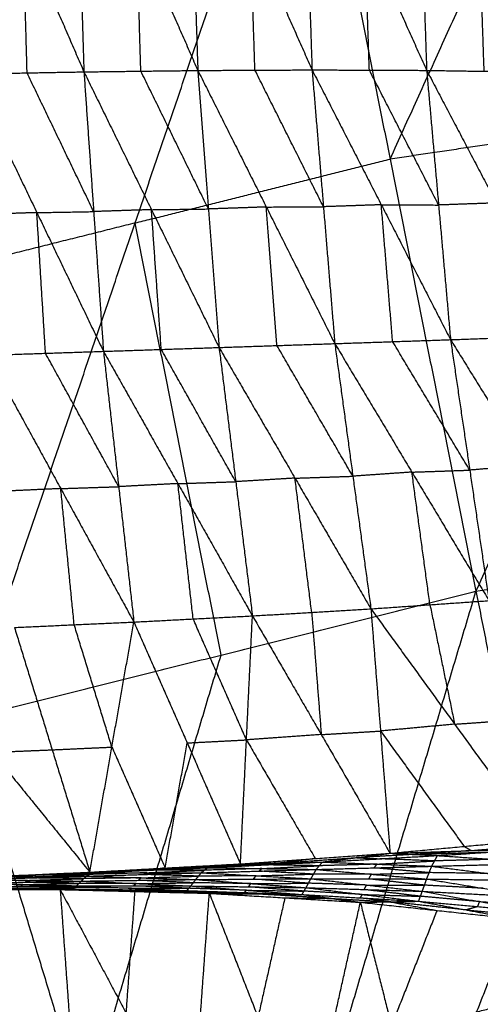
# Model space of a CAD drawing. Header units: millimetres. Extents: x -106 to 110, y -96 to 120.
# Tile 758 of 1020: x -12.38 to -8.02, y 57.73 to 67.04. Entities that reach past the tile are written whole.
import ezdxf

# ---------------------------------------------------------------- set-up
doc = ezdxf.new("R2010")
doc.units = ezdxf.units.MM
doc.header["$MEASUREMENT"] = 0
doc.layers.add('Default', color=7, linetype='Continuous', true_color=0x000000)

msp = doc.modelspace()

# ---------------------------------------------------------------- linework, layer by layer
at = {"layer": 'Default'}
for points in [[(-8.0631, 61.637, 3.8611), (-6.013, 66.1489, 3.9066), (-3.9628, 70.6609, 3.952)], [(-8.8761, 65.7242, 3.9066), (-7.8511, 67.9802, 3.9293), (-6.826, 70.2362, 3.952)], [(-12.8852, 60.4291, 3.8611), (-11.2872, 65.1203, 3.9066), (-9.6891, 69.8115, 3.952)], [(-9.6891, 69.8115, 3.952), (-8.8761, 65.7242, 3.9066), (-8.0631, 61.637, 3.8611)], [(-12.9188, 69.1978, -2.648), (-12.3453, 67.874, -2.7874), (-11.7718, 66.5502, -2.9267)], [(-11.8521, 69.2016, -2.6345), (-11.8119, 67.8759, -2.7806), (-11.7718, 66.5502, -2.9267)], [(-11.8521, 69.2016, -2.6345), (-11.2732, 67.8825, -2.7676), (-10.6944, 66.5634, -2.9007)], [(-10.7798, 69.1931, -2.6091), (-10.7371, 67.8782, -2.7549), (-10.6944, 66.5634, -2.9007)], [(-10.7798, 69.1931, -2.6091), (-10.1968, 67.8809, -2.7344), (-9.6138, 66.5687, -2.8596)], [(-9.7013, 69.1687, -2.57), (-9.6575, 67.8687, -2.7148), (-9.6138, 66.5687, -2.8596)], [(-9.7013, 69.1687, -2.57), (-9.1156, 67.8664, -2.6856), (-8.5299, 66.5642, -2.8012)], [(-8.6175, 69.1244, -2.5154), (-8.5737, 67.8443, -2.6583), (-8.5299, 66.5642, -2.8012)], [(-8.6175, 69.1244, -2.5154), (-8.0296, 67.8358, -2.62), (-7.4416, 66.5471, -2.7246)], [(-12.3093, 66.5405, -2.9333), (-12.3273, 67.2072, -2.8603), (-12.3453, 67.874, -2.7874)], [(-11.2331, 66.5568, -2.9137), (-11.2532, 67.2196, -2.8407), (-11.2732, 67.8825, -2.7676)], [(-10.1541, 66.566, -2.8801), (-10.1754, 67.2235, -2.8072), (-10.1968, 67.8809, -2.7344)], [(-9.0718, 66.5664, -2.8304), (-9.0937, 67.2164, -2.758), (-9.1156, 67.8664, -2.6856)], [(-7.9857, 66.5556, -2.7629), (-8.0077, 67.1957, -2.6915), (-8.0296, 67.8358, -2.62)], [(-12.8467, 66.5307, -2.9399), (-12.3093, 66.5405, -2.9333), (-11.7718, 66.5502, -2.9267)], [(-12.8467, 66.5307, -2.9399), (-12.2169, 65.2184, -2.7968), (-11.5871, 63.9061, -2.6538)], [(-11.6795, 65.2281, -2.7902), (-11.9944, 65.8843, -2.8618), (-12.3093, 66.5405, -2.9333)], [(-11.7718, 66.5502, -2.9267), (-11.2331, 66.5568, -2.9137), (-10.6944, 66.5634, -2.9007)], [(-11.7718, 66.5502, -2.9267), (-11.6795, 65.2281, -2.7902), (-11.5871, 63.9061, -2.6538)], [(-11.7718, 66.5502, -2.9267), (-11.1326, 65.2463, -2.7773), (-10.4934, 63.9425, -2.6279)], [(-10.5939, 65.2529, -2.7643), (-10.9135, 65.9049, -2.839), (-11.2331, 66.5568, -2.9137)], [(-10.6944, 66.5634, -2.9007), (-10.1541, 66.566, -2.8801), (-9.6138, 66.5687, -2.8596)], [(-10.6944, 66.5634, -2.9007), (-10.5939, 65.2529, -2.7643), (-10.4934, 63.9425, -2.6279)], [(-10.6944, 66.5634, -2.9007), (-10.0466, 65.2713, -2.7445), (-9.3987, 63.9792, -2.5883)], [(-9.5062, 65.274, -2.7239), (-9.8302, 65.92, -2.802), (-10.1541, 66.566, -2.8801)], [(-9.6138, 66.5687, -2.8596), (-9.5062, 65.274, -2.7239), (-9.3987, 63.9792, -2.5883)], [(-9.6138, 66.5687, -2.8596), (-9.0718, 66.5664, -2.8304), (-8.5299, 66.5642, -2.8012)], [(-9.6138, 66.5687, -2.8596), (-8.9589, 65.2926, -2.6964), (-8.304, 64.0165, -2.5332)], [(-8.4169, 65.2903, -2.6672), (-8.7444, 65.9284, -2.7488), (-9.0718, 66.5664, -2.8304)], [(-8.5299, 66.5642, -2.8012), (-8.4169, 65.2903, -2.6672), (-8.304, 64.0165, -2.5332)], [(-8.5299, 66.5642, -2.8012), (-7.9857, 66.5556, -2.7629), (-7.4416, 66.5471, -2.7246)], [(-8.5299, 66.5642, -2.8012), (-7.8701, 65.3096, -2.6315), (-7.2103, 64.055, -2.4617)], [(-6.013, 66.1489, 3.9066), (-7.4446, 65.9366, 3.9066), (-8.8761, 65.7242, 3.9066)], [(-11.2872, 65.1203, 3.9066), (-10.0816, 65.4223, 3.9066), (-8.8761, 65.7242, 3.9066)], [(-7.8701, 65.3096, -2.6315), (-8.1435, 65.3, -2.6493), (-8.4169, 65.2903, -2.6672)], [(-12.2169, 65.2184, -2.7968), (-12.4908, 65.2093, -2.8004), (-12.7648, 65.2002, -2.804)], [(-12.2169, 65.2184, -2.7968), (-11.9482, 65.2233, -2.7935), (-11.6795, 65.2281, -2.7902)], [(-12.135, 63.8879, -2.6609), (-12.1759, 64.5531, -2.7289), (-12.2169, 65.2184, -2.7968)], [(-11.1326, 65.2463, -2.7773), (-11.406, 65.2372, -2.7838), (-11.6795, 65.2281, -2.7902)], [(-11.1326, 65.2463, -2.7773), (-10.8632, 65.2496, -2.7708), (-10.5939, 65.2529, -2.7643)], [(-11.0402, 63.9243, -2.6408), (-11.0864, 64.5853, -2.709), (-11.1326, 65.2463, -2.7773)], [(-10.0466, 65.2713, -2.7445), (-10.3202, 65.2621, -2.7544), (-10.5939, 65.2529, -2.7643)], [(-10.0466, 65.2713, -2.7445), (-9.7764, 65.2726, -2.7342), (-9.5062, 65.274, -2.7239)], [(-9.946, 63.9609, -2.6081), (-9.9963, 64.6161, -2.6763), (-10.0466, 65.2713, -2.7445)], [(-8.9589, 65.2926, -2.6964), (-9.2325, 65.2833, -2.7102), (-9.5062, 65.274, -2.7239)], [(-8.8513, 63.9979, -2.5607), (-8.9051, 64.6452, -2.6286), (-8.9589, 65.2926, -2.6964)], [(-8.9589, 65.2926, -2.6964), (-8.6879, 65.2915, -2.6818), (-8.4169, 65.2903, -2.6672)], [(-11.2872, 65.1203, 3.9066), (-12.691, 64.7686, 3.9066), (-14.0949, 64.417, 3.9066)], [(-10.4742, 61.0331, 3.8611), (-10.8807, 63.0767, 3.8838), (-11.2872, 65.1203, 3.9066)], [(-9.3987, 63.9792, -2.5883), (-8.8513, 63.9979, -2.5607), (-8.304, 64.0165, -2.5332)], [(-8.1222, 62.7821, -2.0645), (-8.4868, 63.39, -2.3126), (-8.8513, 63.9979, -2.5607)], [(-8.304, 64.0165, -2.5332), (-7.7571, 64.0358, -2.4975), (-7.2103, 64.055, -2.4617)], [(-8.304, 64.0165, -2.5332), (-8.1222, 62.7821, -2.0645), (-7.9405, 61.5476, -1.5957)], [(-8.304, 64.0165, -2.5332), (-7.5673, 62.8283, -2.0402), (-6.8307, 61.6401, -1.5471)], [(-12.6829, 63.8697, -2.6681), (-12.135, 63.8879, -2.6609), (-11.5871, 63.9061, -2.6538)], [(-11.5871, 63.9061, -2.6538), (-11.0402, 63.9243, -2.6408), (-10.4934, 63.9425, -2.6279)], [(-11.5871, 63.9061, -2.6538), (-11.443, 62.6257, -2.1674), (-11.299, 61.3453, -1.681)], [(-11.5871, 63.9061, -2.6538), (-10.8824, 62.6547, -2.1578), (-10.1776, 61.4033, -1.6618)], [(-10.3355, 62.6729, -2.1448), (-10.6879, 63.2986, -2.3928), (-11.0402, 63.9243, -2.6408)], [(-10.4934, 63.9425, -2.6279), (-9.946, 63.9609, -2.6081), (-9.3987, 63.9792, -2.5883)], [(-10.4934, 63.9425, -2.6279), (-10.3355, 62.6729, -2.1448), (-10.1776, 61.4033, -1.6618)], [(-10.4934, 63.9425, -2.6279), (-9.7752, 62.7062, -2.1308), (-9.057, 61.4699, -1.6338)], [(-9.2278, 62.7246, -2.111), (-9.5869, 63.3427, -2.3596), (-9.946, 63.9609, -2.6081)], [(-9.3987, 63.9792, -2.5883), (-9.2278, 62.7246, -2.111), (-9.057, 61.4699, -1.6338)], [(-9.3987, 63.9792, -2.5883), (-8.6696, 62.7634, -2.092), (-7.9405, 61.5476, -1.5957)], [(-12.6829, 63.8697, -2.6681), (-11.9909, 62.6075, -2.1745), (-11.299, 61.3453, -1.681)], [(-11.443, 62.6257, -2.1674), (-11.789, 63.2568, -2.4141), (-12.135, 63.8879, -2.6609)], [(-7.5673, 62.8283, -2.0402), (-7.8448, 62.8052, -2.0523), (-8.1222, 62.7821, -2.0645)], [(-9.7752, 62.7062, -2.1308), (-10.0553, 62.6895, -2.1378), (-10.3355, 62.6729, -2.1448)], [(-9.7752, 62.7062, -2.1308), (-9.5015, 62.7154, -2.1209), (-9.2278, 62.7246, -2.111)], [(-9.6173, 61.4366, -1.6478), (-9.6962, 62.0714, -1.8893), (-9.7752, 62.7062, -2.1308)], [(-8.6696, 62.7634, -2.092), (-8.9487, 62.744, -2.1015), (-9.2278, 62.7246, -2.111)], [(-8.6696, 62.7634, -2.092), (-8.3959, 62.7728, -2.0782), (-8.1222, 62.7821, -2.0645)], [(-8.4987, 61.5088, -1.6148), (-8.5842, 62.1361, -1.8534), (-8.6696, 62.7634, -2.092)], [(-11.9909, 62.6075, -2.1745), (-12.2734, 62.5946, -2.1774), (-12.5558, 62.5817, -2.1803)], [(-11.9909, 62.6075, -2.1745), (-11.717, 62.6166, -2.1709), (-11.443, 62.6257, -2.1674)], [(-11.8638, 61.3195, -1.6867), (-11.9274, 61.9635, -1.9306), (-11.9909, 62.6075, -2.1745)], [(-10.8824, 62.6547, -2.1578), (-11.1627, 62.6402, -2.1626), (-11.443, 62.6257, -2.1674)], [(-10.8824, 62.6547, -2.1578), (-10.6089, 62.6638, -2.1513), (-10.3355, 62.6729, -2.1448)], [(-10.7383, 61.3743, -1.6714), (-10.8103, 62.0145, -1.9146), (-10.8824, 62.6547, -2.1578)], [(-8.0631, 61.637, 3.8611), (-5.6045, 62.0017, 3.8611), (-3.1459, 62.3664, 3.8611)], [(-12.8852, 60.4291, 3.8611), (-10.4742, 61.0331, 3.8611), (-8.0631, 61.637, 3.8611)], [(-10.6401, 53.0282, 3.8092), (-9.3516, 57.3326, 3.8351), (-8.0631, 61.637, 3.8611)], [(-8.0631, 61.637, 3.8611), (-7.3087, 57.8443, 3.8351), (-6.5543, 54.0516, 3.8092)], [(-9.057, 61.4699, -1.6338), (-8.4987, 61.5088, -1.6148), (-7.9405, 61.5476, -1.5957)], [(-8.4987, 61.5088, -1.6148), (-8.3819, 60.9438, -1.187), (-8.265, 60.3787, -0.7593)], [(-11.299, 61.3453, -1.681), (-10.7383, 61.3743, -1.6714), (-10.1776, 61.4033, -1.6618)], [(-10.291, 59.0573, 0.118), (-10.2343, 60.2303, -0.7719), (-10.1776, 61.4033, -1.6618)], [(-10.1776, 61.4033, -1.6618), (-9.6173, 61.4366, -1.6478), (-9.057, 61.4699, -1.6338)], [(-10.1776, 61.4033, -1.6618), (-9.5268, 60.2804, -0.7727), (-8.876, 59.1575, 0.1163)], [(-9.6173, 61.4366, -1.6478), (-9.572, 60.8585, -1.2103), (-9.5268, 60.2804, -0.7727)], [(-9.057, 61.4699, -1.6338), (-8.9665, 60.3137, -0.7587), (-8.876, 59.1575, 0.1163)], [(-9.057, 61.4699, -1.6338), (-8.265, 60.3787, -0.7593), (-7.4731, 59.2876, 0.1152)], [(-12.4286, 61.2937, -1.6924), (-11.8638, 61.3195, -1.6867), (-11.299, 61.3453, -1.681)], [(-11.5071, 60.162, -0.7804), (-11.6855, 60.7407, -1.2335), (-11.8638, 61.3195, -1.6867)], [(-11.7153, 58.9787, 0.1202), (-11.5071, 60.162, -0.7804), (-11.299, 61.3453, -1.681)], [(-11.299, 61.3453, -1.681), (-10.795, 60.2013, -0.7815), (-10.291, 59.0573, 0.118)], [(-10.2343, 60.2303, -0.7719), (-10.4863, 60.8023, -1.2216), (-10.7383, 61.3743, -1.6714)], [(-13.5575, 61.2469, -1.698), (-12.6364, 60.1128, -0.7889), (-11.7153, 58.9787, 0.1202)], [(-12.4286, 61.2937, -1.6924), (-12.072, 60.1362, -0.7861), (-11.7153, 58.9787, 0.1202)], [(-11.7627, 56.7287, 3.8351), (-11.1184, 58.8809, 3.8481), (-10.4742, 61.0331, 3.8611)], [(-12.8852, 60.4291, 3.8611), (-11.7627, 56.7287, 3.8351), (-10.6401, 53.0282, 3.8092)], [(-8.265, 60.3787, -0.7593), (-8.6158, 60.3462, -0.759), (-8.9665, 60.3137, -0.7587)], [(-8.265, 60.3787, -0.7593), (-7.9859, 60.3982, -0.7498), (-7.7068, 60.4176, -0.7403)], [(-9.5268, 60.2804, -0.7727), (-9.8806, 60.2553, -0.7723), (-10.2343, 60.2303, -0.7719)], [(-9.5268, 60.2804, -0.7727), (-9.2467, 60.297, -0.7657), (-8.9665, 60.3137, -0.7587)], [(-8.9665, 60.3137, -0.7587), (-8.5705, 59.7681, -0.3215), (-8.1746, 59.2225, 0.1157)], [(-11.0031, 59.018, 0.1191), (-10.8991, 59.6097, -0.3312), (-10.795, 60.2013, -0.7815)], [(-10.795, 60.2013, -0.7815), (-10.5146, 60.2158, -0.7767), (-10.2343, 60.2303, -0.7719)], [(-10.2343, 60.2303, -0.7719), (-9.9089, 59.6689, -0.3274), (-9.5835, 59.1074, 0.1172)], [(-12.6364, 60.1128, -0.7889), (-12.3542, 60.1245, -0.7875), (-12.072, 60.1362, -0.7861)], [(-12.072, 60.1362, -0.7861), (-11.7896, 60.1491, -0.7833), (-11.5071, 60.162, -0.7804)], [(-11.5071, 60.162, -0.7804), (-11.2551, 59.59, -0.3306), (-11.0031, 59.018, 0.1191)], [(-8.876, 59.1575, 0.1163), (-8.1746, 59.2225, 0.1157), (-7.4731, 59.2876, 0.1152)], [(-8.1067, 59.1824, 0.0401), (-7.756, 59.215, 0.0398), (-7.4053, 59.2475, 0.0395)], [(-10.291, 59.0573, 0.118), (-9.5835, 59.1074, 0.1172), (-8.876, 59.1575, 0.1163)], [(-9.516, 59.0743, 0.0523), (-9.196, 59.1159, 0.0843), (-8.876, 59.1575, 0.1163)], [(-8.876, 59.1575, 0.1163), (-8.1067, 59.1824, 0.0401), (-7.3374, 59.2074, -0.0362)], [(-8.876, 59.1575, 0.1163), (-8.6518, 59.1466, 0.065), (-8.4276, 59.1357, 0.0136)], [(-8.1067, 59.1824, 0.0401), (-8.3793, 59.1645, 0.0525), (-8.6518, 59.1466, 0.065)], [(-8.6518, 59.1466, 0.065), (-8.2672, 59.1591, 0.0268), (-7.8825, 59.1715, -0.0113)], [(-8.4276, 59.1357, 0.0136), (-7.8825, 59.1715, -0.0113), (-7.3374, 59.2074, -0.0362)], [(-8.1746, 59.2225, 0.1157), (-8.1406, 59.2025, 0.0779), (-8.1067, 59.1824, 0.0401)], [(-10.6031, 59.0208, 0.0807), (-10.0596, 59.0476, 0.0665), (-9.516, 59.0743, 0.0523)], [(-9.9035, 59.0658, 0.0852), (-10.1753, 59.0525, 0.0923), (-10.447, 59.0391, 0.0994)], [(-10.291, 59.0573, 0.118), (-9.9035, 59.0658, 0.0852), (-9.516, 59.0743, 0.0523)], [(-9.9035, 59.0658, 0.0852), (-9.5498, 59.0909, 0.0847), (-9.196, 59.1159, 0.0843)], [(-9.5835, 59.1074, 0.1172), (-9.7435, 59.0866, 0.1012), (-9.9035, 59.0658, 0.0852)], [(-9.5739, 59.0042, -0.0004), (-9.545, 59.0393, 0.026), (-9.516, 59.0743, 0.0523)], [(-9.516, 59.0743, 0.0523), (-8.9718, 59.105, 0.033), (-8.4276, 59.1357, 0.0136)], [(-9.516, 59.0743, 0.0523), (-8.9989, 59.0545, -0.0041), (-8.4818, 59.0346, -0.0605)], [(-8.6518, 59.1466, 0.065), (-8.9239, 59.1313, 0.0747), (-9.196, 59.1159, 0.0843)], [(-9.196, 59.1159, 0.0843), (-9.0839, 59.1105, 0.0587), (-8.9718, 59.105, 0.033)], [(-8.9989, 59.0545, -0.0041), (-8.7268, 59.0698, -0.0138), (-8.4547, 59.0852, -0.0234)], [(-8.4547, 59.0852, -0.0234), (-8.7133, 59.0951, 0.0048), (-8.9718, 59.105, 0.033)], [(-8.4818, 59.0346, -0.0605), (-8.4547, 59.0852, -0.0234), (-8.4276, 59.1357, 0.0136)], [(-8.4818, 59.0346, -0.0605), (-7.9332, 59.0494, -0.0993), (-7.3846, 59.0642, -0.1381)], [(-7.9061, 59.0999, -0.0622), (-8.1804, 59.0925, -0.0428), (-8.4547, 59.0852, -0.0234)], [(-8.4276, 59.1357, 0.0136), (-7.9061, 59.0999, -0.0622), (-7.3846, 59.0642, -0.1381)], [(-13.1475, 58.9149, 0.1228), (-12.4314, 58.9468, 0.1215), (-11.7153, 58.9787, 0.1202)], [(-13.1475, 58.9149, 0.1228), (-12.4195, 58.944, 0.1115), (-11.6915, 58.973, 0.1003)], [(-12.7596, 58.9304, 0.1126), (-12.2255, 58.9517, 0.1064), (-11.6915, 58.973, 0.1003)], [(-12.4195, 58.944, 0.1115), (-12.0614, 58.9599, 0.1109), (-11.7034, 58.9758, 0.1102)], [(-11.7475, 58.9407, 0.0741), (-11.7195, 58.9569, 0.0872), (-11.6915, 58.973, 0.1003)], [(-11.7475, 58.9407, 0.0741), (-11.2046, 58.9568, 0.0589), (-10.6616, 58.9729, 0.0437)], [(-11.1765, 58.973, 0.072), (-11.448, 58.9649, 0.0796), (-11.7195, 58.9569, 0.0872)], [(-11.7153, 58.9787, 0.1202), (-11.0031, 59.018, 0.1191), (-10.291, 59.0573, 0.118)], [(-11.7153, 58.9787, 0.1202), (-11.1592, 58.9997, 0.1004), (-10.6031, 59.0208, 0.0807)], [(-11.7153, 58.9787, 0.1202), (-11.7034, 58.9758, 0.1102), (-11.6915, 58.973, 0.1003)], [(-11.1592, 58.9997, 0.1004), (-11.4313, 58.9878, 0.1053), (-11.7034, 58.9758, 0.1102)], [(-11.7034, 58.9758, 0.1102), (-11.4253, 58.9864, 0.1004), (-11.1473, 58.9969, 0.0905)], [(-11.6915, 58.973, 0.1003), (-11.1473, 58.9969, 0.0905), (-10.6031, 59.0208, 0.0807)], [(-11.6915, 58.973, 0.1003), (-11.1765, 58.973, 0.072), (-10.6616, 58.9729, 0.0437)], [(-11.2046, 58.9568, 0.0589), (-11.1905, 58.9649, 0.0655), (-11.1765, 58.973, 0.072)], [(-11.1765, 58.973, 0.072), (-10.9044, 58.9849, 0.0671), (-10.6324, 58.9969, 0.0622)], [(-11.1592, 58.9997, 0.1004), (-10.8031, 59.0194, 0.0999), (-10.447, 59.0391, 0.0994)], [(-11.0031, 59.018, 0.1191), (-11.0812, 59.0089, 0.1098), (-11.1592, 58.9997, 0.1004)], [(-10.6324, 58.9969, 0.0622), (-10.8898, 58.9969, 0.0764), (-11.1473, 58.9969, 0.0905)], [(-10.7138, 58.9089, 0.0361), (-10.6877, 58.9409, 0.0399), (-10.6616, 58.9729, 0.0437)], [(-10.6616, 58.9729, 0.0437), (-10.6324, 58.9969, 0.0622), (-10.6031, 59.0208, 0.0807)], [(-10.6616, 58.9729, 0.0437), (-10.1178, 58.9886, 0.0217), (-9.5739, 59.0042, -0.0004)], [(-10.6616, 58.9729, 0.0437), (-10.1435, 58.9445, 0.0159), (-9.6254, 58.9161, -0.0118)], [(-10.0885, 59.0125, 0.0402), (-10.3604, 59.0047, 0.0512), (-10.6324, 58.9969, 0.0622)], [(-10.6031, 59.0208, 0.0807), (-10.447, 59.0391, 0.0994), (-10.291, 59.0573, 0.118)], [(-10.6031, 59.0208, 0.0807), (-10.0885, 59.0125, 0.0402), (-9.5739, 59.0042, -0.0004)], [(-10.447, 59.0391, 0.0994), (-10.2533, 59.0433, 0.0829), (-10.0596, 59.0476, 0.0665)], [(-10.1178, 58.9886, 0.0217), (-10.1031, 59.0005, 0.0309), (-10.0885, 59.0125, 0.0402)], [(-9.5997, 58.9601, -0.0061), (-9.8587, 58.9743, 0.0078), (-10.1178, 58.9886, 0.0217)], [(-10.0885, 59.0125, 0.0402), (-9.8167, 59.0259, 0.0331), (-9.545, 59.0393, 0.026)], [(-9.545, 59.0393, 0.026), (-9.8023, 59.0434, 0.0463), (-10.0596, 59.0476, 0.0665)], [(-9.6254, 58.9161, -0.0118), (-9.5997, 58.9601, -0.0061), (-9.5739, 59.0042, -0.0004)], [(-9.5739, 59.0042, -0.0004), (-9.0279, 59.0194, -0.0305), (-8.4818, 59.0346, -0.0605)], [(-9.5739, 59.0042, -0.0004), (-9.0518, 58.959, -0.039), (-8.5297, 58.9137, -0.0776)], [(-8.9989, 59.0545, -0.0041), (-9.272, 59.0469, 0.0109), (-9.545, 59.0393, 0.026)], [(-9.0518, 58.959, -0.039), (-8.7788, 58.9666, -0.054), (-8.5058, 58.9742, -0.0691)], [(-9.0279, 59.0194, -0.0305), (-9.0134, 59.037, -0.0173), (-8.9989, 59.0545, -0.0041)], [(-8.5058, 58.9742, -0.0691), (-8.7668, 58.9968, -0.0498), (-9.0279, 59.0194, -0.0305)], [(-8.5297, 58.9137, -0.0776), (-8.5058, 58.9742, -0.0691), (-8.4818, 59.0346, -0.0605)], [(-7.9536, 58.9666, -0.1115), (-8.2297, 58.9704, -0.0903), (-8.5058, 58.9742, -0.0691)], [(-8.4818, 59.0346, -0.0605), (-7.9536, 58.9666, -0.1115), (-7.4254, 58.8986, -0.1625)], [(-12.9535, 58.9226, 0.1177), (-12.5895, 58.9372, 0.1121), (-12.2255, 58.9517, 0.1064)], [(-12.8569, 58.8736, 0.0894), (-12.3272, 58.8838, 0.0792), (-11.7976, 58.894, 0.069)], [(-12.8569, 58.8736, 0.0894), (-12.3493, 58.8617, 0.0834), (-11.8417, 58.8498, 0.0773)], [(-12.3042, 58.9012, 0.0811), (-12.569, 58.8961, 0.0862), (-12.8338, 58.8909, 0.0913)], [(-12.8108, 58.9083, 0.0932), (-12.2792, 58.9245, 0.0836), (-11.7475, 58.9407, 0.0741)], [(-12.8108, 58.9083, 0.0932), (-12.3042, 58.9012, 0.0811), (-11.7976, 58.894, 0.069)], [(-12.2535, 58.9355, 0.0933), (-12.5194, 58.9274, 0.0981), (-12.7852, 58.9193, 0.1029)], [(-12.7596, 58.9304, 0.1126), (-12.2535, 58.9355, 0.0933), (-11.7475, 58.9407, 0.0741)], [(-12.3493, 58.8617, 0.0834), (-12.0845, 58.8668, 0.0782), (-11.8196, 58.8719, 0.0731)], [(-12.3272, 58.8838, 0.0792), (-12.3157, 58.8925, 0.0802), (-12.3042, 58.9012, 0.0811)], [(-11.8196, 58.8719, 0.0731), (-12.0734, 58.8778, 0.0762), (-12.3272, 58.8838, 0.0792)], [(-12.3042, 58.9012, 0.0811), (-12.0384, 58.9093, 0.0763), (-11.7726, 58.9174, 0.0716)], [(-12.2792, 58.9245, 0.0836), (-12.2663, 58.93, 0.0885), (-12.2535, 58.9355, 0.0933)], [(-11.7726, 58.9174, 0.0716), (-12.0259, 58.921, 0.0776), (-12.2792, 58.9245, 0.0836)], [(-12.2535, 58.9355, 0.0933), (-11.9865, 58.9462, 0.0903), (-11.7195, 58.9569, 0.0872)], [(-11.7195, 58.9569, 0.0872), (-11.9725, 58.9543, 0.0968), (-12.2255, 58.9517, 0.1064)], [(-11.8417, 58.8498, 0.0773), (-11.8196, 58.8719, 0.0731), (-11.7976, 58.894, 0.069)], [(-11.2786, 58.871, 0.0583), (-11.5491, 58.8714, 0.0657), (-11.8196, 58.8719, 0.0731)], [(-11.7976, 58.894, 0.069), (-11.7726, 58.9174, 0.0716), (-11.7475, 58.9407, 0.0741)], [(-11.7976, 58.894, 0.069), (-11.2557, 58.9015, 0.0526), (-10.7138, 58.9089, 0.0361)], [(-11.7976, 58.894, 0.069), (-11.2786, 58.871, 0.0583), (-10.7596, 58.848, 0.0476)], [(-11.2307, 58.9248, 0.0551), (-11.5016, 58.9211, 0.0633), (-11.7726, 58.9174, 0.0716)], [(-11.7475, 58.9407, 0.0741), (-11.2307, 58.9248, 0.0551), (-10.7138, 58.9089, 0.0361)], [(-11.2786, 58.871, 0.0583), (-11.0077, 58.8747, 0.0501), (-10.7367, 58.8785, 0.0419)], [(-11.2557, 58.9015, 0.0526), (-11.2432, 58.9131, 0.0539), (-11.2307, 58.9248, 0.0551)], [(-10.7367, 58.8785, 0.0419), (-10.9962, 58.89, 0.0472), (-11.2557, 58.9015, 0.0526)], [(-11.2307, 58.9248, 0.0551), (-10.9592, 58.9329, 0.0475), (-10.6877, 58.9409, 0.0399)], [(-10.6877, 58.9409, 0.0399), (-10.9461, 58.9489, 0.0494), (-11.2046, 58.9568, 0.0589)], [(-10.7596, 58.848, 0.0476), (-10.7367, 58.8785, 0.0419), (-10.7138, 58.9089, 0.0361)], [(-10.1922, 58.8704, 0.0202), (-10.4644, 58.8744, 0.0311), (-10.7367, 58.8785, 0.0419)], [(-10.7138, 58.9089, 0.0361), (-10.1696, 58.9125, 0.0122), (-9.6254, 58.9161, -0.0118)], [(-10.7138, 58.9089, 0.0361), (-10.1922, 58.8704, 0.0202), (-9.6705, 58.8319, 0.0043)], [(-10.1435, 58.9445, 0.0159), (-10.4156, 58.9427, 0.0279), (-10.6877, 58.9409, 0.0399)], [(-10.1922, 58.8704, 0.0202), (-9.9201, 58.8722, 0.0082), (-9.648, 58.874, -0.0038)], [(-10.1696, 58.9125, 0.0122), (-10.1566, 58.9285, 0.0141), (-10.1435, 58.9445, 0.0159)], [(-9.648, 58.874, -0.0038), (-9.9088, 58.8933, 0.0042), (-10.1696, 58.9125, 0.0122)], [(-10.1435, 58.9445, 0.0159), (-9.8716, 58.9523, 0.0049), (-9.5997, 58.9601, -0.0061)], [(-9.6705, 58.8319, 0.0043), (-9.648, 58.874, -0.0038), (-9.6254, 58.9161, -0.0118)], [(-9.0982, 58.8567, -0.0334), (-9.3731, 58.8654, -0.0186), (-9.648, 58.874, -0.0038)], [(-9.6254, 58.9161, -0.0118), (-9.0982, 58.8567, -0.0334), (-8.571, 58.7974, -0.055)], [(-9.6254, 58.9161, -0.0118), (-9.0776, 58.9149, -0.0447), (-8.5297, 58.9137, -0.0776)], [(-9.0518, 58.959, -0.039), (-9.3257, 58.9595, -0.0225), (-9.5997, 58.9601, -0.0061)], [(-9.0776, 58.9149, -0.0447), (-9.0647, 58.9369, -0.0418), (-9.0518, 58.959, -0.039)], [(-8.5504, 58.8555, -0.0663), (-8.814, 58.8852, -0.0555), (-9.0776, 58.9149, -0.0447)], [(-8.571, 58.7974, -0.055), (-8.5504, 58.8555, -0.0663), (-8.5297, 58.9137, -0.0776)], [(-8.5297, 58.9137, -0.0776), (-7.9947, 58.826, -0.1046), (-7.4596, 58.7382, -0.1316)], [(-8.5297, 58.9137, -0.0776), (-7.9775, 58.9062, -0.12), (-7.4254, 58.8986, -0.1625)], [(-13.3971, 58.816, 0.1218), (-12.6968, 58.8151, 0.1202), (-11.9964, 58.8141, 0.1187)], [(-13.3971, 58.816, 0.1218), (-12.6138, 57.6626, -0.8276), (-11.8305, 56.5091, -1.7769)], [(-12.9333, 58.8202, 0.1129), (-12.4649, 58.8172, 0.1158), (-11.9964, 58.8141, 0.1187)], [(-12.9333, 58.8202, 0.1129), (-12.4066, 58.8202, 0.1069), (-11.8798, 58.8201, 0.1009)], [(-12.8977, 58.8407, 0.0957), (-12.3697, 58.8452, 0.0865), (-11.8417, 58.8498, 0.0773)], [(-12.8977, 58.8407, 0.0957), (-12.3887, 58.8304, 0.0983), (-11.8798, 58.8201, 0.1009)], [(-12.3493, 58.8617, 0.0834), (-12.6133, 58.8594, 0.088), (-12.8773, 58.8571, 0.0926)], [(-12.4649, 58.8172, 0.1158), (-12.2015, 58.8171, 0.1128), (-11.9381, 58.8171, 0.1098)], [(-12.3887, 58.8304, 0.0983), (-12.1247, 58.8327, 0.0937), (-11.8607, 58.8349, 0.0891)], [(-12.3697, 58.8452, 0.0865), (-12.3595, 58.8534, 0.0849), (-12.3493, 58.8617, 0.0834)], [(-11.8607, 58.8349, 0.0891), (-12.1152, 58.8401, 0.0878), (-12.3697, 58.8452, 0.0865)], [(-11.9964, 58.8141, 0.1187), (-11.9381, 58.8171, 0.1098), (-11.8798, 58.8201, 0.1009)], [(-11.9964, 58.8141, 0.1187), (-11.9135, 57.6616, -0.8291), (-11.8305, 56.5091, -1.7769)], [(-11.9964, 58.8141, 0.1187), (-11.3742, 57.6491, -0.8185), (-10.752, 56.484, -1.7557)], [(-11.9964, 58.8141, 0.1187), (-11.291, 58.7962, 0.1172), (-10.5857, 58.7782, 0.1157)], [(-11.9381, 58.8171, 0.1098), (-11.6146, 58.8066, 0.1135), (-11.291, 58.7962, 0.1172)], [(-11.2327, 58.7992, 0.1083), (-11.5854, 58.8081, 0.109), (-11.9381, 58.8171, 0.1098)], [(-11.8798, 58.8201, 0.1009), (-11.8607, 58.8349, 0.0891), (-11.8417, 58.8498, 0.0773)], [(-11.8798, 58.8201, 0.1009), (-11.3395, 58.8122, 0.0913), (-10.7991, 58.8042, 0.0816)], [(-11.8798, 58.8201, 0.1009), (-11.2327, 58.7992, 0.1083), (-10.5857, 58.7782, 0.1157)], [(-11.3204, 58.827, 0.0795), (-11.5906, 58.831, 0.0843), (-11.8607, 58.8349, 0.0891)], [(-11.8417, 58.8498, 0.0773), (-11.3204, 58.827, 0.0795), (-10.7991, 58.8042, 0.0816)], [(-11.8417, 58.8498, 0.0773), (-11.3006, 58.8489, 0.0625), (-10.7596, 58.848, 0.0476)], [(-11.291, 58.7962, 0.1172), (-11.3326, 58.2226, -0.3507), (-11.3742, 57.6491, -0.8185)], [(-11.3395, 58.8122, 0.0913), (-11.3299, 58.8196, 0.0854), (-11.3204, 58.827, 0.0795)], [(-11.3395, 58.8122, 0.0913), (-11.2861, 58.8057, 0.0998), (-11.2327, 58.7992, 0.1083)], [(-11.3204, 58.827, 0.0795), (-11.0499, 58.8265, 0.072), (-10.7794, 58.8261, 0.0646)], [(-11.3006, 58.8489, 0.0625), (-11.2896, 58.86, 0.0604), (-11.2786, 58.871, 0.0583)], [(-10.7794, 58.8261, 0.0646), (-11.04, 58.8375, 0.0635), (-11.3006, 58.8489, 0.0625)], [(-11.2327, 58.7992, 0.1083), (-10.9626, 58.7952, 0.1035), (-10.6924, 58.7912, 0.0987)], [(-10.7991, 58.8042, 0.0816), (-10.7794, 58.8261, 0.0646), (-10.7596, 58.848, 0.0476)], [(-10.7991, 58.8042, 0.0816), (-10.6924, 58.7912, 0.0987), (-10.5857, 58.7782, 0.1157)], [(-10.7991, 58.8042, 0.0816), (-10.2542, 58.7858, 0.0676), (-9.7093, 58.7673, 0.0535)], [(-10.2345, 58.8077, 0.0506), (-10.5069, 58.8169, 0.0576), (-10.7794, 58.8261, 0.0646)], [(-10.7596, 58.848, 0.0476), (-10.2345, 58.8077, 0.0506), (-9.7093, 58.7673, 0.0535)], [(-10.7596, 58.848, 0.0476), (-10.2151, 58.84, 0.026), (-9.6705, 58.8319, 0.0043)], [(-10.6924, 58.7912, 0.0987), (-10.4199, 58.782, 0.0916), (-10.1475, 58.7728, 0.0846)], [(-10.2542, 58.7858, 0.0676), (-10.2443, 58.7967, 0.0591), (-10.2345, 58.8077, 0.0506)], [(-10.1475, 58.7728, 0.0846), (-10.2009, 58.7793, 0.0761), (-10.2542, 58.7858, 0.0676)], [(-10.2345, 58.8077, 0.0506), (-9.9622, 58.8036, 0.0398), (-9.6899, 58.7996, 0.0289)], [(-10.2151, 58.84, 0.026), (-10.2036, 58.8552, 0.0231), (-10.1922, 58.8704, 0.0202)], [(-9.6899, 58.7996, 0.0289), (-9.9525, 58.8198, 0.0275), (-10.2151, 58.84, 0.026)], [(-9.7093, 58.7673, 0.0535), (-9.6899, 58.7996, 0.0289), (-9.6705, 58.8319, 0.0043)], [(-9.1383, 58.7676, 0.0097), (-9.4141, 58.7836, 0.0193), (-9.6899, 58.7996, 0.0289)], [(-9.6705, 58.8319, 0.0043), (-9.1383, 58.7676, 0.0097), (-8.6061, 58.7033, 0.0151)], [(-9.6705, 58.8319, 0.0043), (-9.1208, 58.8146, -0.0253), (-8.571, 58.7974, -0.055)], [(-9.1208, 58.8146, -0.0253), (-9.1095, 58.8357, -0.0294), (-9.0982, 58.8567, -0.0334)], [(-8.5886, 58.7504, -0.0199), (-8.8547, 58.7825, -0.0226), (-9.1208, 58.8146, -0.0253)], [(-9.0982, 58.8567, -0.0334), (-8.8243, 58.8561, -0.0498), (-8.5504, 58.8555, -0.0663)], [(-8.6061, 58.7033, 0.0151), (-8.5886, 58.7504, -0.0199), (-8.571, 58.7974, -0.055)], [(-8.571, 58.7974, -0.055), (-8.0293, 58.7, -0.0448), (-7.4875, 58.6027, -0.0346)], [(-8.571, 58.7974, -0.055), (-8.0153, 58.7678, -0.0933), (-7.4596, 58.7382, -0.1316)], [(-7.9947, 58.826, -0.1046), (-8.2725, 58.8408, -0.0854), (-8.5504, 58.8555, -0.0663)], [(-10.752, 56.484, -1.7557), (-10.6688, 57.6311, -0.82), (-10.5857, 58.7782, 0.1157)], [(-10.5857, 58.7782, 0.1157), (-10.1475, 58.7728, 0.0846), (-9.7093, 58.7673, 0.0535)], [(-10.5857, 58.7782, 0.1157), (-10.1247, 57.607, -0.805), (-9.6637, 56.4358, -1.7256)], [(-10.5857, 58.7782, 0.1157), (-9.8711, 58.7359, 0.1142), (-9.1566, 58.6935, 0.1126)], [(-9.4329, 58.7304, 0.0831), (-9.7902, 58.7516, 0.0838), (-10.1475, 58.7728, 0.0846)], [(-9.8711, 58.7359, 0.1142), (-9.9979, 58.1714, -0.3454), (-10.1247, 57.607, -0.805)], [(-9.8711, 58.7359, 0.1142), (-9.652, 58.7331, 0.0986), (-9.4329, 58.7304, 0.0831)], [(-9.7093, 58.7673, 0.0535), (-9.4329, 58.7304, 0.0831), (-9.1566, 58.6935, 0.1126)], [(-9.7093, 58.7673, 0.0535), (-9.1577, 58.7353, 0.0343), (-8.6061, 58.7033, 0.0151)], [(-9.6637, 56.4358, -1.7256), (-9.4101, 57.5647, -0.8065), (-9.1566, 58.6935, 0.1126)], [(-9.4329, 58.7304, 0.0831), (-9.1571, 58.7144, 0.0735), (-8.8813, 58.6984, 0.0639)], [(-9.1577, 58.7353, 0.0343), (-9.148, 58.7515, 0.022), (-9.1383, 58.7676, 0.0097)], [(-8.8813, 58.6984, 0.0639), (-9.0195, 58.7169, 0.0491), (-9.1577, 58.7353, 0.0343)], [(-9.1566, 58.6935, 0.1126), (-8.8813, 58.6984, 0.0639), (-8.6061, 58.7033, 0.0151)], [(-9.1566, 58.6935, 0.1126), (-8.8629, 57.5261, -0.7865), (-8.5693, 56.3586, -1.6857)], [(-9.1566, 58.6935, 0.1126), (-8.4319, 58.6164, 0.111), (-7.7073, 58.5393, 0.1095)], [(-9.1383, 58.7676, 0.0097), (-8.8634, 58.759, -0.0051), (-8.5886, 58.7504, -0.0199)], [(-8.8813, 58.6984, 0.0639), (-8.6566, 58.6574, 0.0875), (-8.4319, 58.6164, 0.111)], [(-8.1567, 58.6213, 0.0623), (-8.519, 58.6599, 0.0631), (-8.8813, 58.6984, 0.0639)], [(-8.6061, 58.7033, 0.0151), (-8.1567, 58.6213, 0.0623), (-7.7073, 58.5393, 0.1095)], [(-8.6061, 58.7033, 0.0151), (-8.0468, 58.653, -0.0098), (-7.4875, 58.6027, -0.0346)], [(-8.0293, 58.7, -0.0448), (-8.3089, 58.7252, -0.0324), (-8.5886, 58.7504, -0.0199)], [(-8.0468, 58.653, -0.0098), (-8.038, 58.6765, -0.0273), (-8.0293, 58.7, -0.0448)], [(-8.0293, 58.7, -0.0448), (-7.7514, 58.6853, -0.0639), (-7.4735, 58.6705, -0.0831)], [(-8.4319, 58.6164, 0.111), (-8.6474, 58.0712, -0.3377), (-8.8629, 57.5261, -0.7865)], [(-8.0468, 58.653, -0.0098), (-8.1017, 58.6372, 0.0262), (-8.1567, 58.6213, 0.0623)], [(-8.1567, 58.6213, 0.0623), (-7.877, 58.5961, 0.0498), (-7.5974, 58.571, 0.0374)], [(-8.5693, 56.3586, -1.6857), (-8.1383, 57.4489, -0.7881), (-7.7073, 58.5393, 0.1095)], [(-9.3516, 57.3326, 3.8351), (-8.3302, 57.5885, 3.8351), (-7.3087, 57.8443, 3.8351)]]:
    msp.add_open_spline(points, degree=2, dxfattribs=at)

doc.saveas('drawing.dxf')
